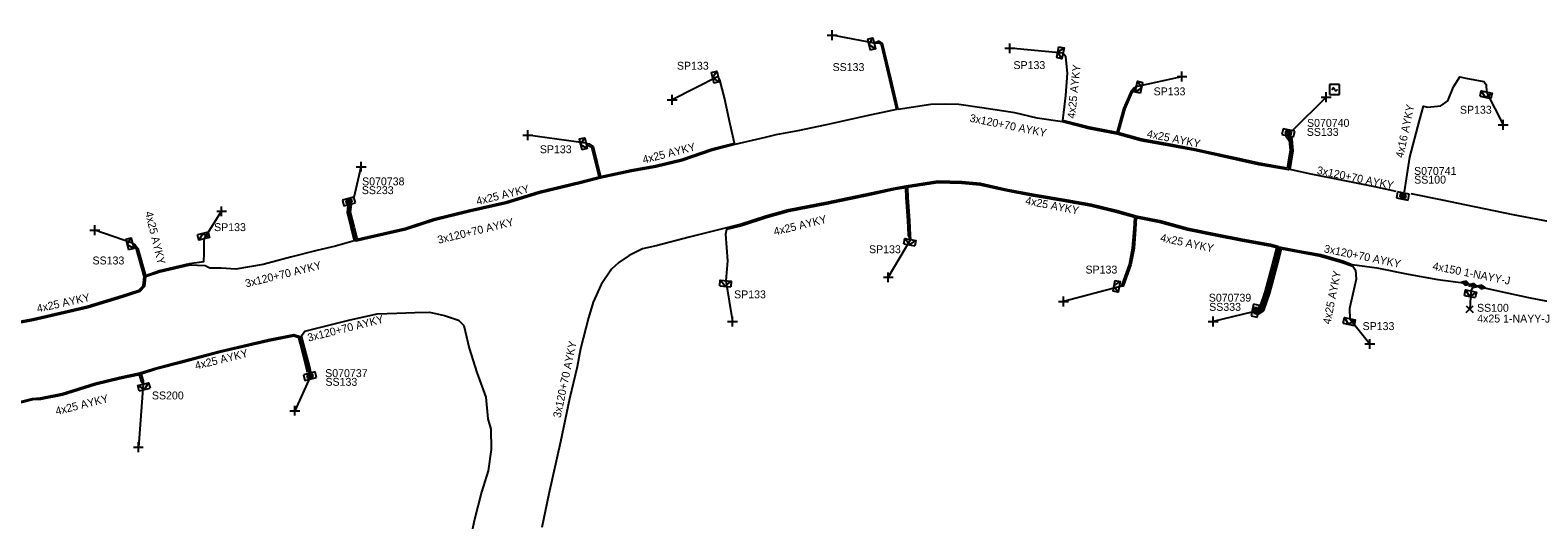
# Model space of a CAD drawing. Extents: x -763093 to -760976, y -1155572 to -1152009.
# Drawn here: x -762173 to -761982.6, y -1154671.3 to -1154609.5 of the extents above; entities that cross this region are included whole.
import ezdxf

# ---------------------------------------------------------------- set-up
doc = ezdxf.new("R2010")
doc.units = 0
for name, color, linetype in [('Vrstva 1', 7, 'Continuous'), ('Vrstva 19', 7, 'Continuous'), ('Vrstva 28', 7, 'Continuous'), ('Vrstva 29', 7, 'Continuous'), ('Vrstva 30', 7, 'Continuous'), ('Vrstva 31', 7, 'Continuous'), ('Vrstva 33', 7, 'Continuous'), ('Vrstva 34', 7, 'Continuous'), ('Vrstva 4', 7, 'Continuous'), ('Vrstva 5', 7, 'Continuous'), ('Vrstva 52', 7, 'Continuous'), ('Vrstva 54', 7, 'Continuous'), ('Vrstva 59', 7, 'Continuous'), ('Vrstva 6', 7, 'Continuous'), ('Vrstva 8', 7, 'Continuous'), ('Vrstva 9', 7, 'Continuous')]:
    doc.layers.add(name, color=color, linetype=linetype)

# ---------------------------------------------------------------- blocks, each defined once
blk = doc.blocks.new('NN870')
at = {"layer": 'Vrstva 4'}
for points in [[(0, -0.25), (0.5, 0), (0, 0.25), (-0.5, 0), (0, -0.25)], [(0.37, 0), (0, 0.19), (-0.36, 0), (0, -0.19), (0.37, 0)], [(0.24, 0), (0, 0.12), (-0.25, 0), (0, -0.12), (0.24, 0)], [(0.12, 0), (0, 0.06), (-0.13, 0), (0, -0.06), (0.12, 0)]]:
    blk.add_lwpolyline(points, dxfattribs=at)
blk = doc.blocks.new('NN880')
at = {"layer": 'Vrstva 4'}
for points in [[(0, 0.25), (-0.5, 0)], [(0, 0.18), (-0.37, 0)], [(0, 0.12), (-0.25, 0)], [(0, 0.06), (-0.12, 0)], [(0.5, 0), (0, 0.25)], [(0.38, 0), (0, 0.18)], [(0.25, 0), (0, 0.12)], [(0.13, 0), (0, 0.06)], [(-0.57, -0.13), (-0.44, -0.13)], [(-0.5, 0), (0, -0.25)], [(-0.5, -0.13), (-0.5, -0.33)], [(-0.37, 0), (0, -0.19)], [(-0.25, 0), (0, -0.13)], [(-0.12, 0), (0, -0.06)], [(0, -0.25), (0.5, 0)], [(0, -0.19), (0.38, 0)], [(0, -0.13), (0.25, 0)], [(0, -0.06), (0.13, 0)]]:
    blk.add_lwpolyline(points, dxfattribs=at)
blk = doc.blocks.new('NN800')
at = {"layer": 'Vrstva 1'}
for points in [[(-0.44, 0.44), (0.44, -0.44)], [(-0.44, -0.44), (0.44, 0.44)]]:
    blk.add_lwpolyline(points, dxfattribs=at)
blk = doc.blocks.new('NN620')
at = {"layer": 'Vrstva 8'}
for points in [[(0.75, 0), (-0.75, 0)], [(-0.75, 0), (-0.75, -0.75)], [(0.75, -0.75), (0.75, 0)], [(-0.75, -0.75), (0.75, -0.75)], [(0.37, -0.18), (-0.38, -0.18)], [(-0.38, -0.18), (-0.38, -0.56)], [(-0.38, -0.56), (0.37, -0.56)], [(0.32, -0.23), (-0.33, -0.23)], [(-0.33, -0.23), (-0.33, -0.51)], [(-0.33, -0.51), (0.32, -0.51)], [(0.27, -0.27), (-0.28, -0.27)], [(-0.28, -0.27), (-0.28, -0.46)], [(-0.28, -0.46), (0.27, -0.46)], [(0.23, -0.32), (-0.23, -0.32)], [(-0.23, -0.32), (-0.23, -0.42)], [(-0.23, -0.42), (0.23, -0.42)], [(-0.19, -0.37), (0.19, -0.37)], [(0.23, -0.42), (0.23, -0.32)], [(0.27, -0.46), (0.27, -0.27)], [(0.32, -0.51), (0.32, -0.23)], [(0.37, -0.56), (0.37, -0.18)]]:
    blk.add_lwpolyline(points, dxfattribs=at)
blk = doc.blocks.new('NN630')
at = {"layer": 'Vrstva 9'}
for points in [[(0, -0.7), (-0.7, 0)], [(-0.7, -0.7), (-0.7, 0), (0.7, 0), (0.7, -0.7)], [(-0.7, -0.7), (0.7, -0.7)], [(0, -0.7), (0.7, 0)]]:
    blk.add_lwpolyline(points, dxfattribs=at)
blk = doc.blocks.new('NN740')
at = {"layer": 'Vrstva 1'}
for points in [[(0.62, 0.62), (-0.63, 0.62)], [(-0.63, 0.62), (-0.63, -0.63)], [(0, 0), (0, 0.01), (0, 0.03), (-0.01, 0.05), (-0.01, 0.06), (-0.02, 0.08), (-0.03, 0.09), (-0.04, 0.1), (-0.05, 0.11), (-0.06, 0.12), (-0.08, 0.13), (-0.09, 0.14), (-0.11, 0.14), (-0.12, 0.15), (-0.14, 0.15), (-0.15, 0.15), (-0.17, 0.15), (-0.18, 0.15), (-0.2, 0.15), (-0.21, 0.14), (-0.23, 0.13), (-0.24, 0.12), (-0.26, 0.11), (-0.27, 0.1), (-0.28, 0.09), (-0.29, 0.08), (-0.29, 0.06), (-0.3, 0.05), (-0.3, 0.03), (-0.31, 0.02), (-0.31, 0), (-0.31, 0)], [(0.62, -0.63), (0.62, 0.62)], [(-0.63, -0.63), (0.62, -0.63)], [(0, 0), (0, -0.02), (0, -0.03), (0.01, -0.05), (0.01, -0.06), (0.02, -0.08), (0.03, -0.09), (0.04, -0.1), (0.05, -0.11), (0.06, -0.12), (0.07, -0.13), (0.09, -0.14), (0.1, -0.15), (0.12, -0.15), (0.13, -0.15), (0.15, -0.15), (0.16, -0.15), (0.18, -0.15), (0.19, -0.15), (0.21, -0.14), (0.22, -0.14), (0.24, -0.13), (0.25, -0.12), (0.26, -0.11), (0.27, -0.09), (0.28, -0.08), (0.29, -0.07), (0.29, -0.05), (0.3, -0.04), (0.3, -0.02), (0.3, -0.01), (0.3, -0.01)]]:
    blk.add_lwpolyline(points, dxfattribs=at)

msp = doc.modelspace()

# ---------------------------------------------------------------- linework, layer by layer
at = {"layer": 'Vrstva 5'}
for points in [[(-762014.09, -1154622.89), (-762013.76, -1154623.31), (-762013.65, -1154624.67), (-762014.05, -1154627.11), (-762017.8, -1154626.46), (-762020.23, -1154625.93), (-762024.13, -1154625.05), (-762025.88, -1154624.67), (-762029.59, -1154623.97), (-762032.65, -1154623.43), (-762035.67, -1154622.59), (-762039.22, -1154621.93), (-762042.6, -1154621.05), (-762045.8, -1154620.58), (-762048.6, -1154619.92), (-762052.77, -1154619.25), (-762055.68, -1154618.86), (-762057.34, -1154618.82), (-762059.23, -1154618.84), (-762063.33, -1154619.46), (-762064.24, -1154615.68), (-762065.31, -1154611.16), (-762065.73, -1154610.85), (-762066.38, -1154611.12), (-762065.77, -1154611.07), (-762065.49, -1154611.28), (-762064.44, -1154615.72), (-762063.53, -1154619.49), (-762067.31, -1154620.29), (-762072.61, -1154621.45), (-762075.99, -1154622.18), (-762078.78, -1154622.67), (-762080.14, -1154623.01), (-762083.96, -1154623.92), (-762086.83, -1154624.64), (-762090.62, -1154625.96), (-762093.95, -1154626.76), (-762097.02, -1154627.31), (-762100.97, -1154628.17), (-762103.38, -1154628.79), (-762108.6, -1154630.03), (-762112.83, -1154631.36), (-762117.5, -1154632.4), (-762121.95, -1154633.5), (-762125.54, -1154634.66), (-762131.83, -1154636.1), (-762132.23, -1154634.45), (-762132.74, -1154632.45), (-762132.61, -1154631.56)], [(-762014.38, -1154622.83), (-762013.95, -1154623.39), (-762013.85, -1154624.66), (-762014.21, -1154626.88), (-762017.76, -1154626.26), (-762020.19, -1154625.73), (-762024.09, -1154624.85), (-762025.84, -1154624.47), (-762029.55, -1154623.77), (-762032.61, -1154623.23), (-762035.53, -1154622.42), (-762034.69, -1154619.4), (-762033.79, -1154617.33), (-762033.49, -1154617), (-762033.27, -1154616.59), (-762033.6, -1154616.8), (-762033.97, -1154617.23), (-762034.87, -1154619.34), (-762035.72, -1154622.37), (-762039.18, -1154621.73), (-762042.56, -1154620.85), (-762042.42, -1154619.85), (-762042.15, -1154617.7), (-762041.97, -1154614.87), (-762042.17, -1154612.84), (-762042.53, -1154612.37)], [(-762132.4, -1154631.49), (-762132.54, -1154632.44), (-762132.04, -1154634.4), (-762131.68, -1154635.86), (-762125.6, -1154634.46), (-762122.01, -1154633.3), (-762117.54, -1154632.2), (-762112.89, -1154631.16), (-762108.66, -1154629.83), (-762103.42, -1154628.59), (-762101.12, -1154628), (-762102.04, -1154624.28), (-762102.39, -1154624.09), (-762102.77, -1154623.72), (-762102.38, -1154623.83), (-762101.86, -1154624.16), (-762100.93, -1154627.95), (-762097.06, -1154627.11), (-762093.99, -1154626.56), (-762090.68, -1154625.76), (-762086.89, -1154624.44), (-762084, -1154623.72), (-762084.54, -1154621.35), (-762085.28, -1154618.01), (-762085.88, -1154615.75), (-762086.09, -1154615.32)], [(-761999.39, -1154629.87), (-761998.72, -1154625.52), (-761997.51, -1154620.85), (-761996.99, -1154619.05), (-761996.5, -1154619.19), (-761994.83, -1154619.03), (-761993.91, -1154618.37), (-761993.19, -1154616.61), (-761992.43, -1154615.37), (-761991.64, -1154615.54), (-761989.38, -1154615.93), (-761989.09, -1154616.3), (-761989.03, -1154617.27)], [(-762000.44, -1154629.82), (-762003.16, -1154629.26), (-762006.53, -1154628.57), (-762011.38, -1154627.59), (-762013.83, -1154627.05), (-762013.45, -1154624.68), (-762013.57, -1154623.23), (-762013.78, -1154622.95)], [(-762017.74, -1154644.76), (-762017.49, -1154644.6), (-762016.79, -1154642.55), (-762015.88, -1154639.12), (-762015.26, -1154636.82), (-762016.31, -1154636.54), (-762019.8, -1154635.89), (-762023.21, -1154635.23), (-762026.78, -1154634.5), (-762030.29, -1154633.56), (-762033.34, -1154632.95), (-762035.82, -1154632.25), (-762038.91, -1154631.49), (-762041.98, -1154630.94), (-762046.25, -1154630.21), (-762049.68, -1154629.57), (-762052.96, -1154628.83), (-762055.3, -1154628.61), (-762058.35, -1154628.55), (-762062.31, -1154629.17), (-762063.98, -1154629.44), (-762066.75, -1154630.06), (-762072.37, -1154631.24), (-762077.18, -1154632.15), (-762080.05, -1154632.97), (-762083.15, -1154633.98), (-762085.02, -1154634.44), (-762089.75, -1154635.62), (-762093.91, -1154636.71), (-762095.62, -1154637.09), (-762097.3, -1154637.94), (-762098.63, -1154638.8), (-762099.56, -1154639.65), (-762100.85, -1154641.6), (-762101.86, -1154643.8), (-762102.44, -1154645.78), (-762103.46, -1154649.71), (-762103.87, -1154651.97), (-762104.86, -1154656.03), (-762106, -1154661.46), (-762107.45, -1154668.01), (-762108.32, -1154672.3)], [(-762017.71, -1154644.5), (-762017.66, -1154644.47), (-762016.98, -1154642.49), (-762016.07, -1154639.07), (-762015.51, -1154636.96), (-762016.35, -1154636.74), (-762019.84, -1154636.09), (-762023.25, -1154635.43), (-762026.82, -1154634.7), (-762030.33, -1154633.76), (-762033.27, -1154633.17), (-762033.35, -1154634.59), (-762033.53, -1154637.01), (-762033.94, -1154639.1), (-762034.91, -1154641.79), (-762035.42, -1154641.88), (-762035.07, -1154641.63), (-762034.14, -1154639.04), (-762033.73, -1154636.99), (-762033.55, -1154634.57), (-762033.46, -1154633.12), (-762035.88, -1154632.45), (-762038.95, -1154631.69), (-762042.02, -1154631.14), (-762046.29, -1154630.41), (-762049.72, -1154629.77), (-762053, -1154629.03), (-762055.32, -1154628.81), (-762058.33, -1154628.75), (-762062.18, -1154629.35), (-762062.11, -1154630.58), (-762061.92, -1154633.49), (-762061.82, -1154635.34), (-762061.8, -1154635.9), (-762062.02, -1154635.36), (-762062.12, -1154633.51), (-762062.31, -1154630.6), (-762062.38, -1154629.39), (-762063.94, -1154629.64), (-762066.71, -1154630.26), (-762072.33, -1154631.44), (-762077.14, -1154632.35), (-762079.99, -1154633.17), (-762083.09, -1154634.18), (-762085.02, -1154634.65), (-762085.15, -1154635.21), (-762084.91, -1154638.59), (-762085.11, -1154641.11)], [(-761964.42, -1154633.99), (-761964.52, -1154634.68), (-761965.54, -1154636.18), (-761967.32, -1154636.51), (-761968.65, -1154636.21), (-761977.16, -1154634.52), (-761980.32, -1154633.8), (-761985.66, -1154632.77), (-761991.56, -1154631.56), (-761994.58, -1154630.95), (-761998.55, -1154630.12)], [(-762132.82, -1154631.62), (-762132.94, -1154632.46), (-762132.04, -1154636.06), (-762134.38, -1154636.75), (-762136.76, -1154637.27), (-762140.08, -1154638.14), (-762143.53, -1154639.06), (-762146.97, -1154639.64), (-762148.82, -1154639.52), (-762150.28, -1154639.54), (-762150.87, -1154639.23), (-762152.8, -1154639.15), (-762156.57, -1154640.03), (-762158.39, -1154640.63), (-762158.5, -1154641.84), (-762159.12, -1154642.48), (-762161.27, -1154643.18), (-762165.68, -1154644.52), (-762168.59, -1154645.21), (-762172.58, -1154646.12), (-762175.75, -1154646.72)], [(-762179.45, -1154640.91), (-762178.86, -1154641.09), (-762178.14, -1154641.52), (-762177.74, -1154643.44), (-762177.07, -1154646.69), (-762175.79, -1154646.52), (-762172.62, -1154645.92), (-762168.63, -1154645.01), (-762165.74, -1154644.32), (-762161.33, -1154642.98), (-762159.22, -1154642.3), (-762158.7, -1154641.76), (-762158.58, -1154640.59), (-762159.53, -1154637.12), (-762159.82, -1154636.77), (-762160.04, -1154636.35), (-762159.69, -1154636.57), (-762159.35, -1154637.02), (-762158.41, -1154640.43), (-762156.63, -1154639.83), (-762152.84, -1154638.95), (-762151.01, -1154638.67), (-762151, -1154637.65), (-762150.98, -1154635.82)], [(-762017.8, -1154645.04), (-762017.33, -1154644.72), (-762016.59, -1154642.61), (-762015.68, -1154639.18), (-762015.07, -1154636.86), (-762012.2, -1154637.4), (-762009.98, -1154637.79), (-762007.32, -1154638.56), (-762005.99, -1154639.04), (-762002.89, -1154639.48), (-761998.92, -1154640.26), (-761995.2, -1154640.96), (-761991.67, -1154641.42)], [(-762017.88, -1154645.33), (-762017.16, -1154644.85), (-762016.4, -1154642.67), (-762015.49, -1154639.23), (-762014.92, -1154637.09), (-762012.24, -1154637.6), (-762010.02, -1154637.99), (-762007.38, -1154638.76), (-762005.93, -1154639.27), (-762005.6, -1154639.79), (-762005.49, -1154640.9), (-762006.35, -1154644.6), (-762006.31, -1154645.92)], [(-761991.67, -1154641.42), (-761990.68, -1154641.72), (-761989.67, -1154641.9)], [(-761989.67, -1154641.9), (-761987.24, -1154642.48), (-761983.73, -1154643.24), (-761977.63, -1154644.42), (-761971.88, -1154645.69), (-761965.85, -1154647.04), (-761961.78, -1154647.84), (-761961.36, -1154648.14), (-761961.61, -1154649.77), (-761962.55, -1154652.49), (-761962.8, -1154653.55)], [(-762137.53, -1154652.64), (-762137.64, -1154652.04), (-762138.43, -1154649.02), (-762138.68, -1154648.06), (-762138.27, -1154647.48), (-762132.71, -1154646.09), (-762129.12, -1154645.27), (-762126.64, -1154645.19), (-762124.38, -1154645.13), (-762122.51, -1154645.07), (-762120.63, -1154645.51), (-762118.86, -1154646.1), (-762118.17, -1154646.77), (-762117.53, -1154649.61), (-762116.56, -1154652.71), (-762115.42, -1154655.81), (-762115.14, -1154658.57), (-762114.79, -1154659.86), (-762114.72, -1154662.41), (-762115.1, -1154665.14), (-762115.96, -1154667.82), (-762116.85, -1154671.29), (-762117.65, -1154674.97)], [(-762174.87, -1154656.53), (-762172.66, -1154655.97), (-762171.66, -1154655.92), (-762168.92, -1154655.35), (-762164.76, -1154654.05), (-762161.63, -1154653.31), (-762159.1, -1154652.76), (-762157.05, -1154652.09), (-762153.72, -1154651.24), (-762149.07, -1154649.99), (-762142.87, -1154648.54), (-762139.67, -1154647.92), (-762138.86, -1154648.16), (-762138.62, -1154649.07), (-762137.71, -1154652.7)], [(-762137.92, -1154652.72), (-762138.04, -1154652.12), (-762138.81, -1154649.12), (-762139.02, -1154648.32), (-762139.67, -1154648.12), (-762142.83, -1154648.74), (-762149.03, -1154650.19), (-762153.66, -1154651.44), (-762156.99, -1154652.29), (-762158.95, -1154652.92), (-762158.69, -1154653.76), (-762158.67, -1154654.16), (-762158.88, -1154653.83), (-762159.14, -1154652.98), (-762161.59, -1154653.51), (-762164.7, -1154654.25), (-762168.86, -1154655.55), (-762171.64, -1154656.12), (-762172.64, -1154656.17), (-762174.77, -1154656.71)]]:
    msp.add_lwpolyline(points, dxfattribs=at)
at = {"layer": 'Vrstva 52'}
msp.add_lwpolyline([(-761990.68, -1154641.72), (-761991.01, -1154642.41)], dxfattribs=at)
at = {"layer": 'Vrstva 59'}
for points in [[(-762066.38, -1154611.12), (-762071.68, -1154610.08)], [(-762042.53, -1154612.37), (-762049.25, -1154611.75)], [(-762086.09, -1154615.32), (-762091.88, -1154618.25)], [(-762033.27, -1154616.59), (-762027.5, -1154615.32)], [(-762013.53, -1154622.14), (-762009.29, -1154617.92)], [(-761989.03, -1154617.27), (-761986.94, -1154621.41)], [(-762102.77, -1154623.72), (-762110.11, -1154622.73)], [(-762132.05, -1154630.55), (-762131.15, -1154626.7)], [(-762150.98, -1154635.82), (-762148.78, -1154632.34)], [(-762160.04, -1154636.35), (-762164.79, -1154634.72)], [(-762061.8, -1154635.9), (-762064.59, -1154640.67)], [(-762085.11, -1154641.11), (-762084.25, -1154646.25)], [(-762035.42, -1154641.88), (-762042.45, -1154643.74)], [(-761991.01, -1154642.41), (-761991.15, -1154644.7)], [(-762018.67, -1154645.07), (-762023.57, -1154646.26)], [(-762006.31, -1154645.92), (-762003.77, -1154649.1)], [(-762158.67, -1154654.16), (-762159.29, -1154662.13)], [(-762137.75, -1154653.61), (-762139.54, -1154657.53)]]:
    msp.add_lwpolyline(points, dxfattribs=at)

# ---------------------------------------------------------------- block references
at = {"layer": 'Vrstva 19'}
for name, p, rotation in [('NN870', (-761991.67, -1154641.42), -16.85771422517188), ('NN880', (-761990.68, -1154641.72), -11.699731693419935), ('NN870', (-761989.67, -1154641.9), 169.89496362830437)]:
    msp.add_blockref(name, p, dxfattribs=dict(at, rotation=rotation))
at = {"layer": 'Vrstva 28'}
for p, rotation in [((-762014.14, -1154622.79), 168.2611338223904), ((-762132.6, -1154631.46), -165.35262497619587), ((-761999.68, -1154630.77), 168.61689150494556), ((-762017.86, -1154644.96), -101.15875554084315), ((-762137.7, -1154652.8), 13.858386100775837)]:
    msp.add_blockref('NN620', p, dxfattribs=dict(at, rotation=rotation))
at = {"layer": 'Vrstva 31'}
for p, rotation in [((-762066.38, -1154611.12), -76.2930389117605), ((-762042.53, -1154612.37), -101.06412501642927), ((-762086.09, -1154615.32), -75.90712498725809), ((-762033.27, -1154616.59), 77.84663607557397), ((-761989.03, -1154617.27), -11.760316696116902), ((-762102.77, -1154623.72), -76.82744720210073), ((-762150.98, -1154635.82), -166.15863889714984), ((-762160.04, -1154636.35), -76.0167749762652), ((-762061.8, -1154635.9), -10.478613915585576), ((-762085.11, -1154641.11), -6.022686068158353), ((-762035.42, -1154641.88), -100.6784583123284), ((-761991.01, -1154642.41), -11.309932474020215), ((-762006.31, -1154645.92), -12.07680706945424), ((-762158.67, -1154654.16), 14.139108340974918)]:
    msp.add_blockref('NN630', p, dxfattribs=dict(at, rotation=rotation))
at = {"layer": 'Vrstva 34'}
for p, rotation in [((-762071.68, -1154610.08), 45), ((-762049.25, -1154611.75), 45), ((-762027.5, -1154615.32), 45), ((-762091.88, -1154618.25), 45), ((-762009.29, -1154617.92), 44.99999995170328), ((-761986.94, -1154621.41), 45), ((-762110.11, -1154622.73), 45), ((-762131.15, -1154626.7), 45), ((-762148.78, -1154632.34), 45), ((-762164.79, -1154634.72), 44.99999995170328), ((-762064.59, -1154640.67), 45), ((-762042.45, -1154643.74), 44.99999995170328), ((-762084.25, -1154646.25), 45), ((-762023.57, -1154646.26), 45), ((-762003.77, -1154649.1), 45), ((-762139.54, -1154657.53), 45), ((-762159.29, -1154662.13), 45)]:
    msp.add_blockref('NN800', p, dxfattribs=dict(at, rotation=rotation))
for name, p in [('NN740', (-762008.22, -1154616.94)), ('NN800', (-761991.15, -1154644.7))]:
    msp.add_blockref(name, p, dxfattribs=at)

# ---------------------------------------------------------------- texts
at = {"layer": 'Vrstva 29'}
for s, p in [('S070740', (-762011.71, -1154621.67)), ('S070741', (-761998.19, -1154627.74)), ('S070738', (-762131.04, -1154629.06)), ('S070739', (-762024.11, -1154643.75)), ('S070737', (-762135.7, -1154653.28))]:
    msp.add_text(s, height=1, dxfattribs=at).set_placement(p)
at = {"layer": 'Vrstva 30'}
for s, p in [('SS133', (-762011.74, -1154622.81)), ('SS233', (-762131.07, -1154630.17)), ('SS100', (-761998.17, -1154628.84)), ('SS333', (-762024.06, -1154644.91)), ('SS133', (-762135.66, -1154654.38))]:
    msp.add_text(s, height=1, dxfattribs=at).set_placement(p)
at = {"layer": 'Vrstva 33'}
for s, p in [('SP133', (-762091.28, -1154614.45)), ('SS133', (-762071.62, -1154614.62)), ('SP133', (-762048.78, -1154614.37)), ('SP133', (-762031.08, -1154617.69)), ('SP133', (-761992.4, -1154620.01)), ('SP133', (-762108.59, -1154625)), ('SP133', (-762149.73, -1154634.84)), ('SP133', (-762067.02, -1154637.63)), ('SS133', (-762165.08, -1154639.05)), ('SP133', (-762039.68, -1154640.2)), ('SP133', (-762084.06, -1154643.33)), ('SS100', (-761990.24, -1154645.03)), ('SP133', (-762004.69, -1154647.34)), ('SS200', (-762157.58, -1154656.1))]:
    msp.add_text(s, height=1, dxfattribs=at).set_placement(p)
at = {"layer": 'Vrstva 54'}
msp.add_text('4x25 1-NAYY-J', height=1, rotation=359.893, dxfattribs=at).set_placement((-761990.22, -1154646.38))
at = {"layer": 'Vrstva 6'}
for s, rotation, p in [('4x25 AYKY', 84.032, (-762041.01, -1154620.66)), ('4x16 AYKY', 78.201, (-761999.56, -1154625.66)), ('3x120+70 AYKY', 348.677, (-762054.37, -1154621.01)), ('4x25 AYKY', 14.338, (-762095.48, -1154626.32)), ('4x25 AYKY', 348.786, (-762031.98, -1154622.98)), ('3x120+70 AYKY', 348.452, (-762010.53, -1154627.6)), ('4x25 AYKY', 13.786, (-762116.49, -1154631.56)), ('4x25 AYKY', 348.857, (-762047.34, -1154631.43)), ('4x25 AYKY', 283.841, (-762158.46, -1154632.48)), ('3x120+70 AYKY', 13.623, (-762121.38, -1154636.45)), ('4x25 AYKY', 13.759, (-762078.93, -1154635.4)), ('4x25 AYKY', 348.207, (-762030.3, -1154636.12)), ('3x120+70 AYKY', 348.425, (-762009.63, -1154637.51)), ('3x120+70 AYKY', 13.936, (-762145.67, -1154641.96)), ('4x150 1-NAYY-J', 348.897, (-761995.91, -1154639.71)), ('4x25 AYKY', 78.697, (-762008.75, -1154646.67)), ('4x25 AYKY', 12.616, (-762172, -1154645.13)), ('3x120+70 AYKY', 14.167, (-762137.79, -1154648.81)), ('4x25 AYKY', 13.841, (-762152.01, -1154652.34)), ('3x120+70 AYKY', 78.092, (-762105.97, -1154658.49)), ('4x25 AYKY', 13.991, (-762169.63, -1154658.08))]:
    msp.add_text(s, height=1, rotation=rotation, dxfattribs=at).set_placement(p)

doc.saveas('drawing.dxf')
